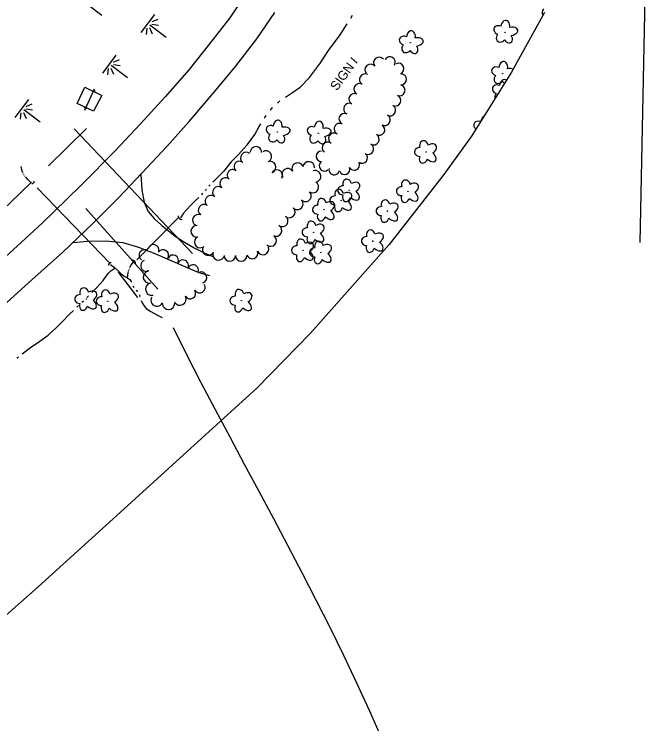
# Model space of a CAD drawing. Extents: x 589250 to 1188077, y 162953 to 363065.
# Drawn here: x 594810.7 to 595219.6, y 173832.9 to 174291.2 of the extents above; entities that cross this region are included whole.
import ezdxf

# ---------------------------------------------------------------- set-up
doc = ezdxf.new("R2010")
doc.units = 0
for name, color, linetype in [('E_DRN', 7, 'Continuous'), ('E_DRN_DrainTile', 7, 'Continuous'), ('E_DRN_Pipe', 7, 'Continuous'), ('E_DRN_SS_UG', 7, 'Continuous'), ('E_DWY', 7, 'Continuous'), ('E_LAND_TreeLine_P', 7, 'Continuous'), ('E_LAND_Vegetation', 7, 'Continuous'), ('E_MAP_Limits', 7, 'Continuous'), ('E_RDWY', 7, 'Continuous'), ('E_SGN', 7, 'Continuous'), ('E_SGN_Text', 7, 'Continuous'), ('E_WTR_FlowLine', 7, 'Continuous'), ('E_WTR_P', 7, 'Continuous'), ('E_WTR_Wetland', 7, 'Continuous')]:
    doc.layers.add(name, color=color, linetype=linetype)

# ---------------------------------------------------------------- blocks, each defined once
blk = doc.blocks.new('POINT_DISPLAY')
blk.add_line((0, 0), (0, 0))

msp = doc.modelspace()

# ---------------------------------------------------------------- linework, layer by layer
at = {"layer": 'E_DRN'}
for centre, radius, start, end in [((594862.65, 174242.65), 0.992, 190.2788, 296.539), ((594856.37, 174229.84), 0.861, 8.8702, 115.1304), ((594822.29, 174183.31), 1.41, 258.827, 5.0872), ((594918.89, 174160.83), 2.15, 174.0704, 280.3306), ((594873.18, 174129.04), 1.58, 81.3983, 187.6585), ((594887.14, 174130.29), 2.03, 350.7946, 97.0548)]:
    msp.add_arc(centre, radius, start, end, dxfattribs=at)
at = {"layer": 'E_DRN_DrainTile'}
for p, q in [((595219.58, 174364.76), (595215.01, 174143.8)), ((594856.35, 174229.16), (594862.67, 174243.02)), ((594849.42, 174217.13), (594926.02, 174136.76)), ((594856.97, 174165.71), (594903.52, 174113.58))]:
    msp.add_line(p, q, dxfattribs=at)
msp.add_lwpolyline([(595048.24, 173823.46), (595040.41, 173841.38), (595032.24, 173859.22), (595023.79, 173877), (595015.08, 173894.73), (595006.15, 173912.42), (594997.05, 173930.06), (594987.81, 173947.68), (594978.47, 173965.28), (594969.07, 173982.87), (594959.65, 174000.45), (594950.24, 174018.03), (594940.89, 174035.63), (594931.64, 174053.24), (594922.51, 174070.88), (594913.56, 174088.56), (594913.56, 174088.56), (594913.56, 174088.56)], dxfattribs=at)
at = {"layer": 'E_DRN_Pipe'}
msp.add_line((594889.91, 174132.53), (594917.32, 174160.28), dxfattribs=at)
at = {"layer": 'E_DRN_SS_UG'}
for p, q in [((594825.59, 174179.05), (594872.8, 174130.14)), ((594890.55, 174108.22), (594878.01, 174124.62))]:
    msp.add_line(p, q, dxfattribs=at)
at = {"layer": 'E_DWY'}
for p, q in [((594851.48, 174233.51), (594856.45, 174244.21)), ((594856.45, 174244.21), (594867.36, 174238.82)), ((594867.36, 174238.82), (594861.96, 174228.52)), ((594861.96, 174228.52), (594851.48, 174233.51)), ((594892.44, 174187.78), (594893.1, 174177.78)), ((594893.1, 174177.78), (594894.7, 174169.66)), ((594894.7, 174169.66), (594897.32, 174163.82)), ((594897.32, 174163.82), (594901.06, 174159.22)), ((594901.06, 174159.22), (594906.22, 174154.82)), ((594906.22, 174154.82), (594914.72, 174147.81)), ((594848.8, 174143.81), (594858.14, 174144.65)), ((594858.14, 174144.65), (594869.87, 174144.87)), ((594869.87, 174144.87), (594880.96, 174143.76)), ((594914.72, 174147.81), (594920.72, 174144.09)), ((594920.72, 174144.09), (594927.11, 174140.37)), ((594880.96, 174143.76), (594890.94, 174140.84)), ((594890.94, 174140.84), (594901.58, 174136.69)), ((594927.11, 174140.37), (594933.39, 174137.12)), ((594901.58, 174136.69), (594911.09, 174132.63)), ((594933.39, 174137.12), (594939.1, 174134.72)), ((594911.09, 174132.63), (594922.98, 174127.36)), ((594922.98, 174127.36), (594930.12, 174124.4)), ((594930.12, 174124.4), (594936.86, 174122.39))]:
    msp.add_line(p, q, dxfattribs=at)
at = {"layer": 'E_LAND_TreeLine_P'}
for centre, radius, start, end in [((595046.51, 174259.87), 3.59, 39.2659, 219.2659), ((595053.46, 174260.22), 3.59, 329.4474, 149.4474), ((595040.95, 174255.33), 3.59, 39.2659, 219.2659), ((595058.95, 174255.97), 3.59, 293.0911, 113.0911), ((595037.4, 174249.11), 3.59, 60.5615, 240.5615), ((595060.63, 174249.16), 3.59, 267.2408, 87.2408), ((595033.88, 174242.85), 3.59, 62.4842, 242.4842), ((595059.71, 174242.12), 3.59, 247.4678, 67.4678), ((595030.56, 174236.49), 3.59, 62.4842, 242.4842), ((595056.96, 174235.49), 3.59, 247.4678, 67.4678), ((595027.25, 174230.12), 3.59, 62.4842, 242.4842), ((595053.63, 174229.14), 3.59, 241.0277, 61.0277), ((595024.21, 174223.62), 3.59, 65.2588, 245.2588), ((595050.15, 174222.86), 3.59, 241.0277, 61.0277), ((595021.11, 174217.15), 3.59, 63.9593, 243.9593), ((595046.62, 174216.62), 3.59, 239.7801, 59.7801), ((595017.49, 174210.96), 3.59, 58.1991, 238.1991), ((595043, 174210.42), 3.59, 239.7801, 59.7801), ((595013.35, 174205.11), 3.59, 53.1006, 233.1006), ((594966.93, 174201.99), 3.7, 359.0612, 179.0612), ((595039.39, 174204.22), 3.59, 239.7801, 59.7801), ((594960.72, 174198.37), 3.7, 52.3192, 232.3192), ((594973.37, 174199.29), 3.7, 302.6147, 122.6147), ((595009.3, 174199.42), 3.42, 89.1019, 269.1019), ((595035.59, 174198.34), 3.42, 234.28, 54.28), ((594956.23, 174192.79), 3.46, 50.5986, 230.5986), ((594976.11, 174192.51), 3.7, 292.8584, 112.8584), ((594993.91, 174191.53), 3.7, 27.1744, 207.1744), ((595001.03, 174192.3), 3.7, 355.8457, 175.8457), ((595011.22, 174193.34), 3.42, 131.7953, 311.7953), ((595030.47, 174193.9), 3.42, 208.9101, 28.9101), ((594951.83, 174187.44), 3.46, 50.5986, 230.5986), ((594980.44, 174187.06), 3.7, 333.3932, 153.3932), ((594987.48, 174187.89), 3.7, 32.2168, 212.2168), ((595005.25, 174186.56), 3.7, 289.8994, 109.8994), ((595017.51, 174190.93), 3.42, 167.7019, 347.7019), ((595024.27, 174191.04), 3.42, 201.1654, 21.1654), ((594947.28, 174181.9), 3.7, 50.5648, 230.5648), ((595003.8, 174179.57), 3.7, 239.6456, 59.6456), ((594942.58, 174176.19), 3.7, 50.5648, 230.5648), ((594999.02, 174173.93), 3.7, 224.4075, 44.4075), ((594937.87, 174170.48), 3.7, 50.4533, 230.4533), ((594933.36, 174164.62), 3.7, 53.579, 233.579), ((594993.74, 174168.76), 3.7, 224.4075, 44.4075), ((594988.55, 174163.48), 3.7, 226.0908, 46.0908), ((594929.67, 174158.23), 3.7, 63.6135, 243.6135), ((594983.94, 174157.72), 3.7, 236.59, 56.59), ((594928.64, 174150.99), 3.7, 85.9739, 265.9739), ((594979.97, 174151.49), 3.7, 242.4077, 62.4077), ((594930.82, 174144.07), 3.7, 113.4059, 293.4059), ((594976.44, 174145), 3.7, 228.2848, 48.2848), ((594900.71, 174138.86), 3.6, 345.1872, 165.1872), ((594936.05, 174139.12), 3.7, 144.3999, 324.3999), ((594971.48, 174139.52), 3.7, 200.2632, 20.2632), ((594895.04, 174135.6), 3.6, 54.6996, 234.6996), ((594906.99, 174135.51), 3.6, 326.191, 146.191), ((594913.33, 174132.09), 3.6, 333.3676, 153.3676), ((594942.77, 174136.11), 3.7, 159.0867, 339.0867), ((594950.03, 174135.36), 3.7, 179.8454, 359.8454), ((594957.43, 174135.34), 3.7, 179.8454, 359.8454), ((594964.54, 174136.96), 3.7, 200.2632, 20.2632), ((594896.02, 174128.72), 3.6, 110.6327, 290.6327), ((594919.78, 174128.89), 3.6, 334.8589, 154.8589), ((594926.31, 174125.83), 3.6, 334.8589, 154.8589), ((594898.08, 174121.45), 3.98, 94.9076, 274.9076), ((594931.58, 174121.16), 3.6, 285.8645, 105.8645), ((594899.64, 174113.65), 3.98, 102.8455, 282.8455), ((594930.52, 174114.81), 3.6, 211.9018, 31.9018), ((594924.4, 174111), 3.6, 211.9018, 31.9018), ((594903.05, 174106.59), 3.98, 153.0565, 333.0565), ((594917.85, 174107.19), 3.98, 208.6185, 28.6185), ((594910.47, 174104.42), 3.98, 181.9733, 1.9733)]:
    msp.add_arc(centre, radius, start, end, dxfattribs=at)
at = {"layer": 'E_LAND_Vegetation'}
for centre in [(595127.84, 174279.58), (595066.79, 174272.77), (595126.46, 174252.91), (594980.69, 174215.09), (595007.28, 174214.37), (595076.84, 174202.23), (595027.21, 174177.44), (595065.17, 174176.85), (595022.05, 174170.92), (595010.92, 174164.95), (595051.99, 174164.02), (595004.23, 174150.32), (595042.49, 174144.63), (594997.38, 174138.68), (595008.97, 174137.31), (594857.24, 174107.2), (594871.19, 174105.85), (594957.54, 174106.15)]:
    msp.add_circle(centre, 0.128, dxfattribs=at)
for centre, major_axis, ratio, start_param, end_param in [((595155.04, 174292.95), (2.15, 2.7), 0.832022, 1.570796, 2.939409), ((595128.11, 174283.1), (-0.59, -4.18), 0.691916, 1.570796, 4.712389), ((595124.16, 174280.89), (3.35, -1.35), 0.782863, 1.570796, 4.712389), ((595131.48, 174280.09), (-4.67, -0.86), 0.560249, 1.570796, 4.712389), ((595063.1, 174274.07), (3.35, -1.35), 0.782863, 1.570796, 4.712389), ((595067.05, 174276.29), (-0.59, -4.18), 0.691916, 1.570796, 4.712389), ((595125.35, 174276.47), (2.15, 2.7), 0.832022, 1.570796, 4.712389), ((595129.79, 174276.08), (-1.95, 3.06), 0.716896, 1.570796, 4.712389), ((595070.43, 174273.28), (-4.67, -0.86), 0.560249, 1.570796, 4.712389), ((595064.3, 174269.66), (2.15, 2.7), 0.832022, 1.570796, 4.712389), ((595068.74, 174269.26), (-1.95, 3.06), 0.716896, 1.570796, 4.712389), ((595126.72, 174256.44), (-0.59, -4.18), 0.691916, 1.570796, 4.712389), ((595122.78, 174254.22), (3.35, -1.35), 0.782863, 1.570796, 4.712389), ((595130.1, 174253.43), (-4.67, -0.86), 0.560249, 3.883564, 4.712389), ((595123.97, 174249.8), (2.15, 2.7), 0.832022, 1.570796, 4.712389), ((595123.26, 174242.58), (3.35, -1.35), 0.782863, 1.570796, 4.712389), ((595127.2, 174244.8), (-0.59, -4.18), 0.691916, 2.771249, 4.712389), ((595128.41, 174249.41), (-1.95, 3.06), 0.716896, 1.570796, 2.130082), ((595124.45, 174238.16), (2.15, 2.7), 0.832022, 1.570796, 2.588631), ((594980.96, 174218.61), (-0.59, -4.18), 0.691916, 1.570796, 4.712389), ((595007.54, 174217.89), (-0.59, -4.18), 0.691916, 1.570796, 4.712389), ((595111.24, 174219.2), (3.35, -1.35), 0.782863, 1.630279, 4.371956), ((595115.18, 174221.41), (-0.59, -4.18), 0.691916, 3.705391, 4.574783), ((594977.01, 174216.39), (3.35, -1.35), 0.782863, 1.570796, 4.712389), ((594984.34, 174215.6), (-4.67, -0.86), 0.560249, 1.570796, 4.712389), ((595003.6, 174215.68), (3.35, -1.35), 0.782863, 1.570796, 4.712389), ((595010.92, 174214.88), (-4.67, -0.86), 0.560249, 1.570796, 4.712389), ((594978.21, 174211.98), (2.15, 2.7), 0.832022, 1.570796, 4.712389), ((594982.64, 174211.58), (-1.95, 3.06), 0.716896, 1.570796, 4.712389), ((595004.79, 174211.26), (2.15, 2.7), 0.832022, 1.570796, 4.712389), ((595009.23, 174210.87), (-1.95, 3.06), 0.716896, 1.570796, 4.712389), ((595075.62, 174205.95), (0.99, -3.48), 0.782863, 1.570796, 4.712389), ((595072.86, 174202.3), (3.45, -0.05), 0.832022, 1.570796, 4.712389), ((595079.79, 174204.18), (-3.67, -2.09), 0.691916, 1.570796, 4.712389), ((595075.26, 174198.55), (1.23, 3.41), 0.716896, 1.570796, 4.712389), ((595079.48, 174199.67), (-3.54, 3.17), 0.560249, 1.570796, 4.712389), ((595025.99, 174181.15), (0.99, -3.48), 0.782863, 1.570796, 4.712389), ((595030.15, 174179.39), (-3.67, -2.09), 0.691916, 1.570796, 4.712389), ((595063.94, 174180.56), (0.99, -3.48), 0.782863, 1.570796, 4.712389), ((595068.11, 174178.8), (-3.67, -2.09), 0.691916, 1.570796, 4.712389), ((595020.83, 174174.63), (0.99, -3.48), 0.782863, 1.570796, 4.712389), ((595023.22, 174177.51), (3.45, -0.05), 0.832022, 1.570796, 4.712389), ((595025, 174172.86), (-3.67, -2.09), 0.691916, 1.570796, 4.712389), ((595029.84, 174174.88), (-3.54, 3.17), 0.560249, 1.570796, 4.712389), ((595061.18, 174176.91), (3.45, -0.05), 0.832022, 1.570796, 4.712389), ((595067.8, 174174.28), (-3.54, 3.17), 0.560249, 1.570796, 4.712389), ((595009.7, 174168.66), (0.99, -3.48), 0.782863, 1.570796, 4.712389), ((595018.07, 174170.98), (3.45, -0.05), 0.832022, 1.570796, 4.712389), ((595025.63, 174173.75), (1.23, 3.41), 0.716896, 1.570796, 4.712389), ((595050.77, 174167.73), (0.99, -3.48), 0.782863, 1.570796, 4.712389), ((595063.59, 174173.16), (1.23, 3.41), 0.716896, 1.570796, 4.712389), ((595006.93, 174165.01), (3.45, -0.05), 0.832022, 1.570796, 4.712389), ((595013.86, 174166.9), (-3.67, -2.09), 0.691916, 1.570796, 4.712389), ((595020.47, 174167.23), (1.23, 3.41), 0.716896, 1.570796, 4.712389), ((595024.69, 174168.35), (-3.54, 3.17), 0.560249, 1.570796, 4.712389), ((595054.93, 174165.96), (-3.67, -2.09), 0.691916, 1.570796, 4.712389), ((595013.55, 174162.38), (-3.54, 3.17), 0.560249, 1.570796, 4.712389), ((595048, 174164.08), (3.45, -0.05), 0.832022, 1.570796, 4.712389), ((595054.62, 174161.45), (-3.54, 3.17), 0.560249, 1.570796, 4.712389), ((595003.01, 174154.03), (0.99, -3.48), 0.782863, 1.570796, 4.712389), ((595009.34, 174161.26), (1.23, 3.41), 0.716896, 1.570796, 4.712389), ((595050.41, 174160.33), (1.23, 3.41), 0.716896, 1.570796, 4.712389), ((595000.24, 174150.38), (3.45, -0.05), 0.832022, 1.570796, 4.712389), ((595007.17, 174152.27), (-3.67, -2.09), 0.691916, 1.570796, 4.712389), ((595006.86, 174147.75), (-3.54, 3.17), 0.560249, 1.570796, 4.712389), ((595041.27, 174148.34), (0.99, -3.48), 0.782863, 1.570796, 4.712389), ((595045.44, 174146.58), (-3.67, -2.09), 0.691916, 1.570796, 4.712389), ((594996.16, 174142.39), (0.99, -3.48), 0.782863, 1.570796, 4.712389), ((595000.33, 174140.62), (-3.67, -2.09), 0.691916, 1.570796, 4.712389), ((595002.65, 174146.63), (1.23, 3.41), 0.716896, 1.570796, 4.712389), ((595007.75, 174141.02), (0.99, -3.48), 0.782863, 1.570796, 4.712389), ((595038.51, 174144.69), (3.45, -0.05), 0.832022, 1.570796, 4.712389), ((594993.4, 174138.74), (3.45, -0.05), 0.832022, 1.570796, 4.712389), ((595004.99, 174137.37), (3.45, -0.05), 0.832022, 1.570796, 4.712389), ((595011.92, 174139.25), (-3.67, -2.09), 0.691916, 1.570796, 4.712389), ((595040.91, 174140.94), (1.23, 3.41), 0.716896, 1.570796, 4.712389), ((595045.12, 174142.06), (-3.54, 3.17), 0.560249, 1.570796, 4.712389), ((594995.81, 174134.99), (1.23, 3.41), 0.716896, 1.570796, 4.712389), ((595000.02, 174136.11), (-3.54, 3.17), 0.560249, 1.570796, 4.712389), ((595011.61, 174134.74), (-3.54, 3.17), 0.560249, 1.570796, 4.712389), ((595007.39, 174133.62), (1.23, 3.41), 0.716896, 1.570796, 4.712389), ((594856.02, 174110.91), (0.99, -3.48), 0.782863, 1.570796, 4.712389), ((594860.18, 174109.14), (-3.67, -2.09), 0.691916, 1.570796, 4.712389), ((594869.97, 174109.56), (0.99, -3.48), 0.782863, 1.570796, 4.712389), ((594956.32, 174109.86), (0.99, -3.48), 0.782863, 1.570796, 4.712389), ((594853.25, 174107.26), (3.45, -0.05), 0.832022, 1.570796, 4.712389), ((594867.2, 174105.92), (3.45, -0.05), 0.832022, 1.570796, 4.712389), ((594874.13, 174107.8), (-3.67, -2.09), 0.691916, 1.570796, 4.712389), ((594953.56, 174106.21), (3.45, -0.05), 0.832022, 1.570796, 4.712389), ((594960.48, 174108.1), (-3.67, -2.09), 0.691916, 1.570796, 4.712389), ((594855.66, 174103.51), (1.23, 3.41), 0.716896, 1.570796, 4.712389), ((594859.87, 174104.63), (-3.54, 3.17), 0.560249, 1.570796, 4.712389), ((594869.61, 174102.17), (1.23, 3.41), 0.716896, 1.570796, 4.712389), ((594873.82, 174103.29), (-3.54, 3.17), 0.560249, 1.570796, 4.712389), ((594955.96, 174102.46), (1.23, 3.41), 0.716896, 1.570796, 4.712389), ((594960.17, 174103.58), (-3.54, 3.17), 0.560249, 1.570796, 4.712389)]:
    msp.add_ellipse(centre, major_axis=major_axis, ratio=ratio, start_param=start_param, end_param=end_param, dxfattribs=at)
at = {"layer": 'E_MAP_Limits'}
for p, q in [((595153.42, 174292.36), (595132.08, 174253.76)), ((595132.08, 174253.76), (595106.23, 174212.55)), ((595106.23, 174212.55), (595088.33, 174187.63)), ((595088.33, 174187.63), (595053.09, 174142.39)), ((595053.09, 174142.39), (595002.31, 174085.19)), ((595002.31, 174085.19), (594967.77, 174049.81)), ((594967.77, 174049.81), (594877.11, 173967.41)), ((594877.11, 173967.41), (594826.27, 173921.41)), ((594826.27, 173921.41), (594752.03, 173856.23))]:
    msp.add_line(p, q, dxfattribs=at)
at = {"layer": 'E_RDWY'}
for p, q in [((594962.16, 174306.87), (594950.04, 174288.81)), ((594967.49, 174275.38), (594979.07, 174292.26)), ((594950.04, 174288.81), (594936.86, 174272.1)), ((594953.8, 174257.52), (594967.49, 174275.38)), ((594936.86, 174272.1), (594923.74, 174255.56)), ((594923.74, 174255.56), (594908.2, 174237.97)), ((594941.1, 174242.12), (594953.8, 174257.52)), ((594923.7, 174221.92), (594941.1, 174242.12)), ((594908.2, 174237.97), (594892.22, 174220.51)), ((594892.22, 174220.51), (594875.95, 174203)), ((594909.26, 174205.89), (594923.7, 174221.92)), ((594909.26, 174205.89), (594896.47, 174192.05)), ((594854.69, 174181.56), (594875.95, 174203)), ((594896.47, 174192.05), (594878.35, 174172.82)), ((594844.28, 174171.31), (594854.69, 174181.56)), ((594878.35, 174172.82), (594861.62, 174156.01)), ((594828.82, 174156.23), (594844.28, 174171.31)), ((594812.91, 174141.59), (594828.82, 174156.23)), ((594861.62, 174156.01), (594842.1, 174137.44)), ((594797.81, 174127.94), (594812.91, 174141.59)), ((594842.1, 174137.44), (594822.11, 174119.58)), ((594822.11, 174119.58), (594801.68, 174101.13))]:
    msp.add_line(p, q, dxfattribs=at)
at = {"layer": 'E_SGN'}
msp.add_line((595028.37, 174263.17), (595032.38, 174259.66), dxfattribs=at)
at = {"layer": 'E_WTR_FlowLine'}
for p, q in [((595028.17, 174288.7), (595029.31, 174290.53)), ((595021.44, 174277.95), (595025.89, 174285.04)), ((595013.76, 174267.72), (595021.44, 174277.95)), ((595008.19, 174259.26), (595013.76, 174267.72)), ((595001.49, 174250.25), (595007.96, 174258.92)), ((595007.96, 174258.92), (595008.19, 174259.26)), ((594995.53, 174244.18), (595001.49, 174250.25)), ((594989.83, 174240.14), (594995.53, 174244.18)), ((594985.95, 174237.73), (594989.83, 174240.14)), ((594980.87, 174233.76), (594982.48, 174235.19)), ((594976.29, 174229.21), (594977.52, 174230.79)), ((594977.52, 174230.79), (594977.63, 174230.9)), ((594972.38, 174224.06), (594972.67, 174224.53)), ((594972.67, 174224.53), (594973.65, 174225.8)), ((594966.12, 174213.62), (594969.11, 174218.64)), ((594969.11, 174218.64), (594970.15, 174220.36)), ((594961.42, 174207.07), (594966.12, 174213.62)), ((594955.52, 174200.46), (594961.42, 174207.07)), ((594950.93, 174195.84), (594955.52, 174200.46)), ((594950.93, 174195.84), (594945.97, 174189.56)), ((594815.82, 174189.76), (594815.2, 174192.96)), ((594816.36, 174188.77), (594815.82, 174189.76)), ((594816.78, 174187.97), (594816.64, 174188.23)), ((594817.2, 174187.18), (594817.07, 174187.43)), ((594817.21, 174187.17), (594817.2, 174187.18)), ((594817.8, 174186.48), (594817.61, 174186.71)), ((594819.57, 174184.43), (594818.2, 174186.02)), ((594945.97, 174189.56), (594939.85, 174183.61)), ((594821.14, 174182.81), (594819.57, 174184.43)), ((594937.39, 174180.99), (594936.56, 174180.1)), ((594939.85, 174183.61), (594939.06, 174182.77)), ((594934.91, 174178.3), (594934.1, 174177.38)), ((594929.95, 174172.91), (594927.84, 174170.84)), ((594932.49, 174175.55), (594931.69, 174174.63)), ((594924.8, 174167.8), (594921.96, 174164.79)), ((594927.84, 174170.84), (594924.8, 174167.8)), ((594920.22, 174162.74), (594918.26, 174159.71)), ((594921.96, 174164.79), (594920.22, 174162.74)), ((594886.06, 174128.9), (594887.76, 174131.36)), ((594872.97, 174129.55), (594875.45, 174127.54)), ((594873.15, 174125.42), (594875.79, 174127.26)), ((594875.45, 174127.54), (594877.89, 174125.48)), ((594884.76, 174125.53), (594884.84, 174125.8)), ((594884.99, 174126.34), (594885.06, 174126.61)), ((594885.26, 174127.14), (594885.37, 174127.4)), ((594885.61, 174127.91), (594886.06, 174128.9)), ((594868.11, 174119.21), (594870.14, 174122.01)), ((594870.14, 174122.01), (594871.67, 174123.92)), ((594871.67, 174123.92), (594873.15, 174125.42)), ((594877.89, 174125.48), (594879.47, 174123.89)), ((594879.47, 174123.89), (594881.52, 174122.35)), ((594881.52, 174122.35), (594883.47, 174121.28)), ((594883.47, 174121.28), (594885.38, 174119.93)), ((594883.87, 174121), (594884.38, 174124.15)), ((594884.38, 174124.15), (594884.62, 174124.99)), ((594864.36, 174114.84), (594868.11, 174119.21)), ((594885.38, 174119.93), (594886.39, 174118.57)), ((594886.39, 174118.57), (594886.53, 174118.08)), ((594860.93, 174111.47), (594864.36, 174114.84)), ((594887.43, 174115.79), (594887.61, 174115.41)), ((594887.61, 174115.41), (594888.01, 174114.7)), ((594889.62, 174112.89), (594890.43, 174112.27)), ((594890.43, 174112.27), (594890.56, 174112.09)), ((594857.71, 174108.31), (594858.31, 174108.9)), ((594858.31, 174108.9), (594858.78, 174109.36)), ((594891.7, 174109.93), (594891.98, 174108.88)), ((594891.98, 174108.88), (594892.02, 174108.73)), ((594851.24, 174102.02), (594852.33, 174103.05)), ((594854.49, 174105.15), (594855.56, 174106.2)), ((594892.75, 174106.37), (594893.45, 174104.73)), ((594893.45, 174104.73), (594894.46, 174103.03)), ((594894.46, 174103.03), (594896.04, 174101.25)), ((594846.46, 174097.51), (594849.05, 174099.96)), ((594896.04, 174101.25), (594899.09, 174099.15)), ((594899.09, 174099.15), (594902.95, 174097.06)), ((594841.94, 174092.8), (594846.46, 174097.51)), ((594902.95, 174097.06), (594906.23, 174095.3)), ((594837.56, 174088.35), (594841.94, 174092.8)), ((594832.54, 174083.87), (594833.47, 174084.7)), ((594833.47, 174084.7), (594837.56, 174088.35)), ((594821.16, 174075.97), (594827.24, 174079.99)), ((594827.24, 174079.99), (594832.54, 174083.87)), ((594815.87, 174071.85), (594821.16, 174075.97)), ((594812.32, 174069.06), (594812.68, 174069.36)), ((594812.68, 174069.36), (594813.5, 174070))]:
    msp.add_line(p, q, dxfattribs=at)
at = {"layer": 'E_WTR_P'}
for points in [[(594832.95, 174193.26), (594857.51, 174217.33)], [(594768.59, 174130.33), (594787.21, 174149.8), (594808.32, 174169.67), (594821.98, 174182.75)]]:
    msp.add_lwpolyline(points, dxfattribs=at)
at = {"layer": 'E_WTR_Wetland'}
for p, q in [((594867.35, 174290.45), (594856.82, 174298.42)), ((594901.43, 174291), (594892.64, 174279.39)), ((594903.48, 174287.88), (594899.66, 174286.23)), ((594896.13, 174278.17), (594896.68, 174282.3)), ((594898.07, 174282.61), (594899.78, 174278.6)), ((594908.84, 174276.22), (594898.31, 174284.19)), ((594899.73, 174284.81), (594904.06, 174284.25)), ((594876.47, 174264.83), (594867.69, 174253.22)), ((594878.53, 174261.72), (594874.7, 174260.07)), ((594871.18, 174252.01), (594871.73, 174256.14)), ((594873.11, 174256.45), (594874.83, 174252.44)), ((594883.89, 174250.06), (594873.36, 174258.03)), ((594874.78, 174258.65), (594879.11, 174258.09)), ((594819.97, 174236.21), (594811.18, 174224.61)), ((594822.02, 174233.1), (594818.2, 174231.45)), ((594814.67, 174223.39), (594815.22, 174227.52)), ((594816.61, 174227.83), (594818.32, 174223.82)), ((594827.38, 174221.44), (594816.85, 174229.41)), ((594818.27, 174230.03), (594822.6, 174229.47))]:
    msp.add_line(p, q, dxfattribs=at)

# ---------------------------------------------------------------- block references
at = {"layer": 'E_WTR_Wetland', "rotation": 127.12346669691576}
for p in [(594896.97, 174285.11), (594897.01, 174285.15), (594897.3, 174285.54), (594898.31, 174284.19), (594899.32, 174283.43), (594872.01, 174258.94), (594872.05, 174258.99), (594872.35, 174259.38), (594873.36, 174258.03), (594874.36, 174257.27), (594815.51, 174230.32), (594815.55, 174230.37), (594815.84, 174230.76), (594816.85, 174229.41), (594817.86, 174228.65)]:
    msp.add_blockref('POINT_DISPLAY', p, dxfattribs=at)

# ---------------------------------------------------------------- texts
at = {"layer": 'E_SGN_Text'}
msp.add_text('SIGN', height=6, rotation=53.8322, dxfattribs=at).set_placement((595019.24, 174241.34))

doc.saveas('drawing.dxf')
